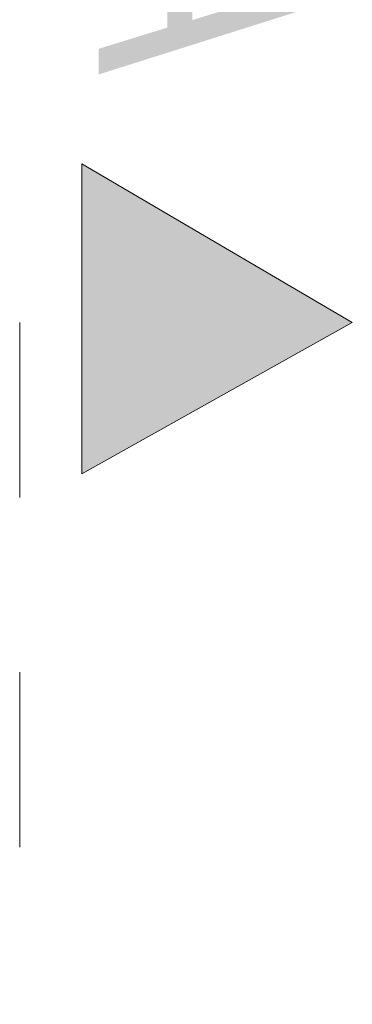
# Model space of a CAD drawing. Extents: x -631805 to -376315, y -40155 to 84873.
# Tile 369 of 398: x -471627 to -471091, y 75672 to 77260. Entities that reach past the tile are written whole.
import ezdxf

# ---------------------------------------------------------------- set-up
doc = ezdxf.new("R2010")
doc.units = 0
doc.header["$MEASUREMENT"] = 0
doc.linetypes.add('Dashed', pattern=[564.444447, 282.222223, -282.222223])
doc.layers.add('INWENT OPISY_Nr_Pióra__21', color=252, linetype='Continuous', lineweight=9)
doc.layers.add('INWENT OPISY_Nr_Pióra__41', color=252, linetype='Continuous', lineweight=15)
doc.styles.add('GENERATED_STYLE_4', font='ARIALN.TTF')

msp = doc.modelspace()

# ---------------------------------------------------------------- hatches: boundary and pattern name
at = {"layer": 'INWENT OPISY_Nr_Pióra__21', "linetype": 'Continuous'}
msp.add_hatch(color=256, dxfattribs=at).paths.add_polyline_path([(-471090.9, 76771.8), (-471527.2, 76527.5), (-471527.2, 77027.5)], flags=0)

# ---------------------------------------------------------------- linework, layer by layer
at = {"layer": 'INWENT OPISY_Nr_Pióra__41', "linetype": 'Continuous'}
for p, q in [((-471527.2, 76527.5), (-471527.2, 77027.5)), ((-471090.9, 76771.8), (-471527.2, 77027.5)), ((-471527.2, 76527.5), (-471090.9, 76771.8))]:
    msp.add_line(p, q, dxfattribs=at)
at = {"layer": 'INWENT OPISY_Nr_Pióra__41', "linetype": 'Dashed'}
msp.add_line((-471627.2, 76771.8), (-471627.2, 75671.8), dxfattribs=at)

# ---------------------------------------------------------------- texts
at = {"layer": 'INWENT OPISY_Nr_Pióra__21', "linetype": 'Continuous', "insert": (-471120.1, 77316.1), "char_height": 380, "attachment_point": 2, "rotation": 270, "style": 'GENERATED_STYLE_4'}
msp.add_mtext('{A}', dxfattribs=at)

doc.saveas('drawing.dxf')
